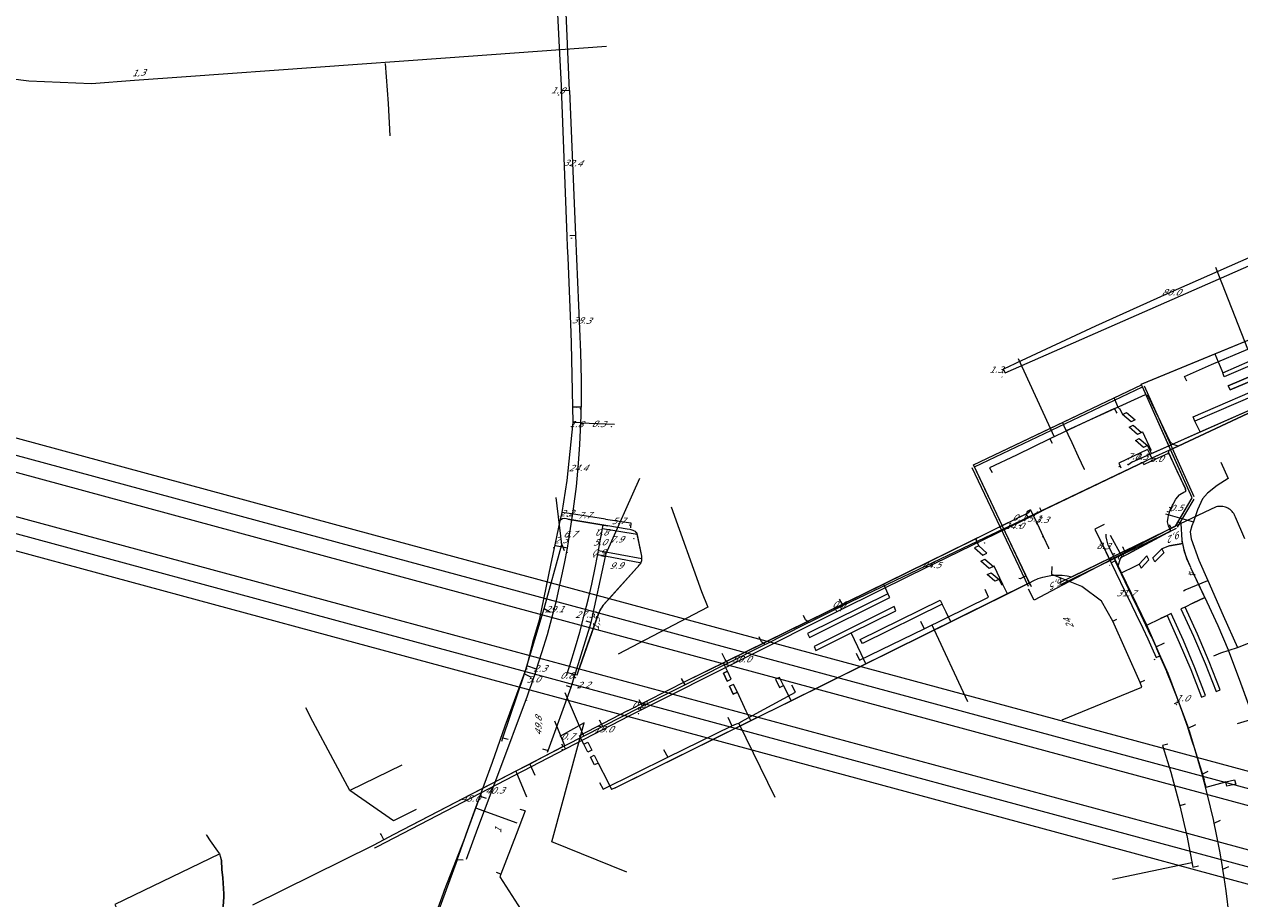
# Model space of a CAD drawing. Header units: metres. Extents: x 124576 to 133557, y 395865 to 402386.
# Tile 391 of 447: x 132499 to 132770, y 400897 to 401092. Entities that reach past the tile are written whole.
import ezdxf
from ezdxf.enums import TextEntityAlignment as Align

# ---------------------------------------------------------------- set-up
doc = ezdxf.new("R2010")
doc.units = ezdxf.units.M
doc.header["$MEASUREMENT"] = 0
for name, color, linetype, lineweight, true_color in [('LG_Datatransport_Gemeente_Tilburg_Ruimtelijke_Uitvoering', 3, 'Continuous', 13, 0x00ff00), ('LG_Datatransport_KPN_BV', 3, 'Continuous', 13, 0x00ff00), ('LG_Hoog_Spanning_Tennet_Tso', 1, 'Continuous', 13, 0xff0000), ('LG_Laag_Spanning_Enexis_Netbeheer_BV', 7, 'Continuous', 13, 0x960000), ('LG_Laag_Spanning_Gemeente_Tilburg_Ruimtelijke_Uitvoering', 7, 'Continuous', 13, 0x960000), ('LG_Riool_Vrij_Verval_Gemeente_Tilburg_Ruimtelijke_Uitvoering', 7, 'Continuous', 13, 0xca00a0)]:
    doc.layers.add(name, color=color, linetype=linetype, lineweight=lineweight, true_color=true_color)
for name, color, linetype, lineweight in [('MV_Datatransport', 7, 'Continuous', 0), ('MV_Laag_Spanning', 7, 'Continuous', 0), ('MV_Laag_Spanning_lijn', 7, 'Continuous', 0), ('MV_Laag_Spanning_pijl', 7, 'Continuous', 0), ('MV_unet-4', 7, 'Continuous', 0)]:
    doc.layers.add(name, color=color, linetype=linetype, lineweight=lineweight)
doc.styles.add('Klic_Annotatie', font='verdanai.ttf', dxfattribs={"oblique": 20, "height": 1.4})

# ---------------------------------------------------------------- blocks, each defined once
blk = doc.blocks.new('m_pijl')
at = {"layer": 'MV_Laag_Spanning_pijl'}
blk.add_hatch(color=7, dxfattribs=at).paths.add_polyline_path([(-1, -0.3), (-1, 0), (-1, 0.3), (0, 0)])
at = {"layer": 'MV_Laag_Spanning_pijl', "flags": 128}
blk.add_lwpolyline([(-1, 0), (-1, 0.3), (0, 0), (-1, -0.3), (-1, 0)], close=True, dxfattribs=at)

msp = doc.modelspace()

# ---------------------------------------------------------------- linework, layer by layer
at = {"layer": 'LG_Datatransport_Gemeente_Tilburg_Ruimtelijke_Uitvoering'}
for p, q in [((132764.44, 401018.25), (132797.98, 401032.05)), ((132748.01, 401011.49), (132764.44, 401018.25)), ((132742, 401008.39), (132748.1, 401011.3)), ((132748.1, 401011.3), (132748.01, 401011.49)), ((132730.47, 401002.91), (132742, 401008.39)), ((132710.6, 400993.46), (132730.47, 401002.91)), ((132717.03, 400979.93), (132710.6, 400993.46)), ((132722.28, 400968.86), (132717.03, 400979.93)), ((132723.09, 400967.15), (132722.36, 400968.69)), ((132723.09, 400967.15), (132722.43, 400968.54)), ((132723.09, 400967.15), (132723.47, 400966.34))]:
    msp.add_line(p, q, dxfattribs=at)
at = {"layer": 'LG_Datatransport_KPN_BV'}
msp.add_line((132755.26, 400979.62), (132730.45, 400966.6), dxfattribs=at)
at = {"layer": 'LG_Datatransport_KPN_BV', "flags": 128}
for points in [[(132447.58, 401092.98), (132460.18, 401087.83), (132473.19, 401083.79), (132486.49, 401080.88), (132500, 401079.13), (132513.95, 401078.55), (132523.6, 401079.3), (132535.08, 401080.13)], [(132535.08, 401080.13), (132592.88, 401084.29), (132628.77, 401086.87)], [(132771.14, 400976.98), (132769.01, 400981.8), (132768.91, 400982.08), (132768.79, 400982.36), (132768.64, 400982.62), (132768.47, 400982.86), (132768.27, 400983.09), (132768.06, 400983.31), (132767.83, 400983.5), (132767.59, 400983.67), (132767.33, 400983.83), (132767.06, 400983.96), (132766.78, 400984.06), (132766.49, 400984.14), (132766.2, 400984.19), (132765.9, 400984.22), (132765.6, 400984.22), (132765.3, 400984.2), (132765, 400984.15), (132764.71, 400984.08), (132755.26, 400979.62), (132730.45, 400966.6), (132724.14, 400963.28), (132722.93, 400965.76)]]:
    msp.add_lwpolyline(points, dxfattribs=at)
at = {"layer": 'LG_Hoog_Spanning_Tennet_Tso'}
for p, q in [((132355.25, 401037.9), (132576.83, 400977.89)), ((132354.28, 401034.33), (132575.87, 400974.32)), ((132353.31, 401030.76), (132574.9, 400970.75)), ((132350.83, 401021.59), (132572.42, 400961.58)), ((132349.86, 401018.02), (132571.45, 400958.01)), ((132348.89, 401014.45), (132570.48, 400954.44)), ((132576.83, 400977.89), (132813.2, 400913.95)), ((132575.87, 400974.32), (132809.92, 400911)), ((132574.9, 400970.75), (132795.75, 400911)), ((132572.42, 400961.58), (132759.37, 400911)), ((132571.45, 400958.01), (132745.2, 400911)), ((132570.48, 400954.44), (132731.04, 400911)), ((132731.04, 400911), (132806.85, 400890.49)), ((132745.2, 400911), (132807.82, 400894.06)), ((132759.37, 400911), (132808.78, 400897.63))]:
    msp.add_line(p, q, dxfattribs=at)
at = {"layer": 'LG_Laag_Spanning_Enexis_Netbeheer_BV'}
for p, q in [((132580.17, 401074.09), (132579.54, 401082.99)), ((132580.17, 401074.09), (132579.54, 401082.99)), ((132580.17, 401074.09), (132579.54, 401082.99)), ((132749.71, 401008.55), (132754.35, 400998.85)), ((132621.22, 401006.38), (132622.03, 401006.35)), ((132750.37, 400994.94), (132749.84, 400995.99)), ((132757.87, 400988.09), (132754.09, 400996.26)), ((132620.21, 400981.36), (132629.09, 400979.88)), ((132620.21, 400981.36), (132629.09, 400979.88)), ((132629.09, 400979.88), (132620.21, 400981.36)), ((132618.41, 400980.96), (132617.37, 400976.03)), ((132618.41, 400980.96), (132617.37, 400976.03)), ((132721.16, 400980.99), (132713.13, 400977.17)), ((132743.74, 400972.94), (132741.2, 400977.74)), ((132745.11, 400973.66), (132753.94, 400978.35)), ((132681.54, 400962.1), (132680.79, 400963.51)), ((132751.34, 400952.86), (132753.24, 400953.79)), ((132622.26, 400946.64), (132622.79, 400948.16)), ((132646.34, 400944.41), (132645.55, 400945.81)), ((132623.74, 400932.96), (132619.61, 400942.59)), ((132636.84, 400939.64), (132636.08, 400941.05)), ((132619.52, 400930.8), (132617.28, 400936.3)), ((132627.96, 400935.11), (132627.23, 400936.53)), ((132758.46, 400934.71), (132760.17, 400935.59)), ((132619.38, 400930.73), (132614.59, 400928.24)), ((132619.15, 400930.61), (132618.85, 400931.18)), ((132608.59, 400925.12), (132610.98, 400919.39)), ((132611.68, 400926.73), (132612.8, 400924.23)), ((132761.59, 400924.47), (132762.97, 400925.16)), ((132599.61, 400916.96), (132608.81, 400913.61)), ((132764.3, 400913.54), (132765.7, 400914.23)), ((132581.42, 400911), (132576.78, 400908.59)), ((132581.42, 400911), (132576.78, 400908.59)), ((132578.56, 400911), (132578.43, 400911.25)), ((132579.17, 400909.83), (132578.56, 400911)), ((132576.78, 400908.59), (132549.9, 400895.25)), ((132766.25, 400903.25), (132767.57, 400903.88))]:
    msp.add_line(p, q, dxfattribs=at)
at = {"layer": 'LG_Laag_Spanning_Enexis_Netbeheer_BV', "flags": 128}
for points in [[(132629.63, 401118.29), (132629.24, 401118.66), (132629.14, 401118.65), (132628.41, 401118.43), (132627.67, 401118.21), (132627.25, 401118.19), (132626.92, 401118.17), (132624.47, 401118.07), (132623.18, 401118.02), (132619.7, 401117.87), (132617.94, 401117.79), (132617.83, 401117.78), (132617.4, 401117.63), (132616.8, 401116.53), (132618.27, 401086.6)], [(132617.83, 401117.78), (132617.4, 401117.63), (132616.8, 401116.53), (132618.27, 401086.6)], [(132618.27, 401086.6), (132618.69, 401078.1), (132618.79, 401075.7), (132619.98, 401044.43)], [(132618.27, 401086.6), (132618.69, 401078.1), (132618.79, 401075.7), (132619.98, 401044.43)], [(132717.68, 401013.98), (132786.06, 401044.06), (132788.83, 401045.22), (132789.46, 401045.47), (132792.26, 401046.55), (132799.29, 401049.12), (132800.35, 401051.09), (132799.73, 401053.75), (132798.58, 401058.64), (132798.33, 401059.71), (132798.52, 401060.04), (132799.02, 401060.19), (132799.07, 401060.21)], [(132619.98, 401044.43), (132620.06, 401042.16), (132620.16, 401039.76), (132620.88, 401022.97), (132620.95, 401020.58), (132621.22, 401006.38), (132621.29, 401002.9), (132619.94, 400990.02), (132618.81, 400982.86), (132618.41, 400980.96)], [(132619.98, 401044.43), (132620.06, 401042.16), (132620.16, 401039.76), (132620.88, 401022.97), (132620.95, 401020.58), (132621.22, 401006.38), (132621.29, 401002.9), (132619.94, 400990.02), (132618.81, 400982.86), (132618.41, 400980.96)], [(132717.68, 401013.98), (132786.06, 401044.06)], [(132823.2, 401025.89), (132806.61, 401019.93), (132787.14, 401011.53), (132771.82, 401004.91), (132756.24, 400997.67), (132754.33, 400996.78), (132750.37, 400994.94), (132749.13, 400994.36), (132723.96, 400982.34), (132722.79, 400981.78), (132721.16, 400980.99), (132713.13, 400977.17)], [(132754.33, 400996.78), (132756.24, 400997.67), (132771.82, 401004.91), (132787.14, 401011.53), (132806.61, 401019.93), (132823.2, 401025.89)], [(132756.24, 400997.67), (132755.14, 400998.03), (132754.45, 400998.63), (132749.57, 401008.84), (132748.9, 401009.09), (132731.42, 401001.14)], [(132752.19, 400950.88), (132751.52, 400952.42), (132751.52, 400952.44), (132751.34, 400952.86), (132750.28, 400955.17), (132750.27, 400955.19), (132747.32, 400961.39), (132746.02, 400964.1), (132743.64, 400969.06), (132742.82, 400970.75), (132743.49, 400972.81), (132743.74, 400972.94), (132745.11, 400973.66), (132753.94, 400978.35), (132754.04, 400978.4), (132754.48, 400978.64), (132754.55, 400978.98), (132754.14, 400979.78), (132754.1, 400979.86), (132753.92, 400980.78), (132754.03, 400981.73), (132754.13, 400982.16), (132754.51, 400983.36), (132755.02, 400984.51), (132755.12, 400984.7), (132755.73, 400985.82), (132756.55, 400986.77), (132756.64, 400986.84), (132757.55, 400987.39), (132757.93, 400987.56), (132758.01, 400987.72), (132757.93, 400987.94), (132757.87, 400988.09), (132754.09, 400996.26), (132754.27, 400996.75), (132754.33, 400996.78), (132756.24, 400997.67), (132771.82, 401004.91)], [(132754.33, 400996.78), (132750.37, 400994.94), (132749.13, 400994.36)], [(132754.09, 400996.26), (132754.27, 400996.75), (132754.33, 400996.78)], [(132754.09, 400996.26), (132755.98, 400992.17), (132757.87, 400988.09)], [(132754.09, 400996.26), (132755.98, 400992.17), (132757.87, 400988.09)], [(132721.16, 400980.99), (132735.14, 400987.68), (132749.13, 400994.36)], [(132721.16, 400980.99), (132735.14, 400987.68), (132749.13, 400994.36)], [(132749.13, 400994.36), (132723.96, 400982.34), (132722.79, 400981.78), (132721.16, 400980.99)], [(132753.94, 400978.35), (132754.04, 400978.4), (132754.48, 400978.64), (132754.55, 400978.98), (132754.14, 400979.78), (132754.1, 400979.86), (132753.92, 400980.78), (132754.03, 400981.73), (132754.13, 400982.16), (132754.51, 400983.36), (132755.02, 400984.51), (132755.12, 400984.7), (132755.73, 400985.82), (132756.55, 400986.77), (132756.64, 400986.84), (132757.55, 400987.39), (132757.93, 400987.56), (132758.01, 400987.72), (132757.93, 400987.94), (132757.87, 400988.09)], [(132622.26, 400946.64), (132622.79, 400948.16), (132624.67, 400953.54), (132627.09, 400960.46), (132628.09, 400962.15), (132636.26, 400971.23), (132636.68, 400972.1), (132636.71, 400972.77), (132636.67, 400973.09), (132635.69, 400977.86), (132635.67, 400977.98), (132635.64, 400978.09), (132635.53, 400978.31), (132635.52, 400978.32), (132635.24, 400978.59), (132634.88, 400978.77), (132634.77, 400978.82), (132634.11, 400979.03), (132633.42, 400979.16), (132629.09, 400979.88), (132620.21, 400981.36), (132619.85, 400981.42), (132619.4, 400981.49), (132618.99, 400981.44), (132618.64, 400981.2), (132618.41, 400980.96)], [(132620.21, 400981.36), (132619.85, 400981.42), (132619.4, 400981.49), (132618.99, 400981.44), (132618.64, 400981.2), (132618.41, 400980.96)], [(132722.79, 400981.78), (132722.48, 400982.41), (132722.69, 400983.12), (132723.38, 400983.53)], [(132636.71, 400972.77), (132636.67, 400973.09), (132635.69, 400977.86), (132635.67, 400977.98), (132635.64, 400978.09), (132635.53, 400978.31), (132635.52, 400978.32), (132635.24, 400978.59), (132634.88, 400978.77), (132634.77, 400978.82), (132634.11, 400979.03), (132633.42, 400979.16), (132629.09, 400979.88)], [(132617.37, 400976.03), (132616.33, 400971.11), (132613.8, 400958.84), (132612.27, 400953.83), (132611.06, 400948.65), (132610.79, 400947.9)], [(132617.37, 400976.03), (132616.33, 400971.11), (132613.8, 400958.84), (132612.27, 400953.83), (132611.06, 400948.65), (132610.79, 400947.9)], [(132713.13, 400977.17), (132681.54, 400962.1), (132680.99, 400961.83), (132673.97, 400958.3), (132673.78, 400958.21), (132672.86, 400957.75), (132664.39, 400953.49), (132664.15, 400953.37), (132663.73, 400953.16), (132655.91, 400949.23), (132654.83, 400948.68), (132646.34, 400944.41), (132636.84, 400939.64), (132636.3, 400939.37), (132627.96, 400935.11), (132623.74, 400932.96), (132619.52, 400930.8), (132619.38, 400930.73), (132619.15, 400930.61), (132614.59, 400928.24)], [(132713.13, 400977.17), (132681.54, 400962.1), (132680.99, 400961.83), (132673.97, 400958.3), (132673.78, 400958.21), (132672.86, 400957.75), (132664.39, 400953.49), (132664.15, 400953.37), (132663.73, 400953.16), (132655.91, 400949.23), (132654.83, 400948.68), (132646.34, 400944.41), (132636.84, 400939.64), (132636.3, 400939.37), (132627.96, 400935.11), (132623.74, 400932.96), (132619.52, 400930.8), (132619.38, 400930.73)], [(132636.71, 400972.77), (132636.67, 400973.09), (132635.67, 400977.98)], [(132636.71, 400972.77), (132636.67, 400973.09), (132635.67, 400977.98)], [(132753.94, 400978.35), (132749.52, 400976), (132745.11, 400973.66)], [(132753.94, 400978.35), (132749.52, 400976), (132745.11, 400973.66)], [(132752.19, 400950.88), (132751.52, 400952.42), (132751.52, 400952.44), (132751.34, 400952.86), (132750.28, 400955.17), (132750.27, 400955.19), (132747.32, 400961.39), (132746.02, 400964.1), (132743.64, 400969.06), (132742.82, 400970.75), (132743.49, 400972.81), (132743.74, 400972.94), (132745.11, 400973.66)], [(132636.26, 400971.23), (132630.5, 400964.83), (132629.22, 400963.41), (132628.09, 400962.15), (132627.66, 400961.6), (132627.4, 400961.18), (132627.14, 400960.61), (132626.82, 400959.68), (132626.07, 400957.56), (132622.79, 400948.16)], [(132636.26, 400971.23), (132630.5, 400964.83), (132629.22, 400963.41), (132628.09, 400962.15), (132627.66, 400961.6), (132627.4, 400961.18), (132627.14, 400960.61), (132626.82, 400959.68), (132626.07, 400957.56), (132622.79, 400948.16)], [(132622.79, 400948.16), (132624.67, 400953.54), (132627.09, 400960.46), (132628.09, 400962.15), (132636.26, 400971.23)], [(132636.26, 400971.23), (132636.68, 400972.1), (132636.71, 400972.77)], [(132673.97, 400958.3), (132673.91, 400958.33), (132673.2, 400958.91), (132672.72, 400959.88)], [(132664.15, 400953.37), (132664.09, 400953.38), (132663.39, 400953.98), (132662.84, 400955.08)], [(132655.91, 400949.23), (132655.89, 400949.24), (132655.29, 400950.02), (132654.61, 400951.36)], [(132764.83, 400911), (132764.75, 400911.4), (132764.75, 400911.42), (132764.3, 400913.54), (132764.12, 400914.35), (132764.11, 400914.37), (132762.81, 400919.86), (132762.81, 400919.87), (132762.06, 400922.78), (132762.06, 400922.8), (132761.59, 400924.47), (132761.1, 400926.25), (132760.89, 400926.98), (132760.47, 400928.43), (132760.02, 400929.88), (132759.4, 400931.83), (132759.4, 400931.85), (132758.46, 400934.69), (132758.46, 400934.71), (132757.36, 400937.88), (132757.36, 400937.9), (132756.32, 400940.72), (132756.32, 400940.73), (132754.86, 400944.53), (132754.85, 400944.55), (132753.72, 400947.33), (132753.71, 400947.35), (132752.19, 400950.88)], [(132764.83, 400911), (132764.75, 400911.4), (132764.75, 400911.42), (132764.3, 400913.54), (132764.12, 400914.35), (132764.11, 400914.37), (132762.81, 400919.86), (132762.81, 400919.87), (132762.06, 400922.78), (132762.06, 400922.8), (132761.59, 400924.47), (132761.1, 400926.25), (132760.89, 400926.98), (132760.47, 400928.43), (132760.02, 400929.88), (132759.4, 400931.83), (132759.4, 400931.85), (132758.46, 400934.69), (132758.46, 400934.71), (132757.36, 400937.88), (132757.36, 400937.9), (132756.32, 400940.72), (132756.32, 400940.73), (132754.86, 400944.53), (132754.85, 400944.55), (132753.72, 400947.33), (132753.71, 400947.35), (132752.19, 400950.88)], [(132610.79, 400947.9), (132606.15, 400935.17), (132603.31, 400927.1), (132599.61, 400916.96), (132597.44, 400911)], [(132610.79, 400947.9), (132606.15, 400935.17), (132603.31, 400927.1), (132599.61, 400916.96), (132597.44, 400911)], [(132619.38, 400930.73), (132614.59, 400928.24), (132601.28, 400921.32), (132581.42, 400911)], [(132619.38, 400930.73), (132619.15, 400930.61), (132614.59, 400928.24)], [(132614.59, 400928.24), (132611.68, 400926.73), (132608.59, 400925.12), (132581.42, 400911)], [(132614.59, 400928.24), (132601.28, 400921.32), (132581.42, 400911)], [(132614.59, 400928.24), (132611.68, 400926.73), (132608.59, 400925.12), (132581.42, 400911)], [(132539.52, 400911), (132539.6, 400910.87), (132540.46, 400909.6), (132542.06, 400907.32), (132542.3, 400906.99), (132542.51, 400906.67), (132542.93, 400905.2), (132543.07, 400903.22), (132543.28, 400901.35), (132543.49, 400897.8), (132543.49, 400897.09), (132543.37, 400894.94)], [(132539.52, 400911), (132539.6, 400910.87), (132540.46, 400909.6), (132542.06, 400907.32), (132542.3, 400906.99), (132542.51, 400906.67), (132542.93, 400905.2), (132543.07, 400903.22), (132543.28, 400901.35), (132543.49, 400897.8), (132543.49, 400897.09), (132543.37, 400894.94)], [(132581.42, 400911), (132579.17, 400909.83), (132576.78, 400908.59), (132549.9, 400895.25)], [(132581.42, 400911), (132579.17, 400909.83), (132576.78, 400908.59)], [(132597.44, 400911), (132597.12, 400910.1), (132592.64, 400898.54), (132592.39, 400897.83)], [(132597.44, 400911), (132597.12, 400910.1), (132592.64, 400898.54), (132592.39, 400897.83)], [(132767.65, 400892.97), (132766.97, 400898.46), (132766.97, 400898.48), (132766.54, 400901.45), (132766.54, 400901.46), (132766.25, 400903.25), (132766.08, 400904.35), (132766.07, 400904.36), (132765.55, 400907.32), (132765.55, 400907.33), (132764.83, 400911)], [(132767.65, 400892.97), (132766.97, 400898.46), (132766.97, 400898.48), (132766.54, 400901.45), (132766.54, 400901.46), (132766.25, 400903.25), (132766.08, 400904.35), (132766.07, 400904.36), (132765.55, 400907.32), (132765.55, 400907.33), (132764.83, 400911)], [(132542.51, 400906.67), (132542.46, 400906.64), (132519.18, 400895.38), (132519.49, 400894.82)], [(132528.35, 400872), (132530.69, 400873.65), (132532.22, 400874.82), (132533.79, 400876.14), (132535.2, 400877.61), (132535.24, 400877.65), (132536.58, 400879.32), (132536.87, 400879.7), (132538.61, 400882.24), (132538.85, 400882.61), (132540.13, 400884.83), (132541.23, 400887.14), (132541.85, 400888.59), (132542.41, 400890.28), (132542.81, 400892.01), (132542.99, 400892.81), (132543.37, 400894.94), (132543.49, 400897.09), (132543.49, 400897.8), (132543.28, 400901.35), (132543.07, 400903.22), (132542.93, 400905.2), (132542.73, 400906.19)], [(132592.39, 400897.83), (132579.08, 400861.28), (132578.61, 400860), (132571.71, 400841.2), (132570.5, 400837.95), (132565.68, 400824.98), (132565.59, 400824.74), (132553.14, 400791.27), (132552.27, 400788.94), (132551.24, 400786.17), (132546.98, 400774.74), (132545.96, 400772), (132545.96, 400771.99), (132544.89, 400766.01), (132546.06, 400760.04), (132546.17, 400759.79), (132546.27, 400759.54)], [(132592.39, 400897.83), (132579.08, 400861.28), (132578.61, 400860), (132571.71, 400841.2), (132570.5, 400837.95), (132565.68, 400824.98), (132565.59, 400824.74), (132553.14, 400791.27), (132552.27, 400788.94), (132551.24, 400786.17), (132546.98, 400774.74), (132545.96, 400772), (132545.96, 400771.99), (132544.89, 400766.01), (132546.06, 400760.04), (132546.17, 400759.79), (132546.27, 400759.54)]]:
    msp.add_lwpolyline(points, dxfattribs=at)
at = {"layer": 'LG_Laag_Spanning_Gemeente_Tilburg_Ruimtelijke_Uitvoering'}
for p, q in [((132748.2, 401011.57), (132797.98, 401032.05)), ((132764.44, 401018.25), (132797.98, 401032.05)), ((132746.09, 400994.17), (132805.45, 401020.37)), ((132748.01, 401011.49), (132764.44, 401018.25)), ((132764.44, 401018.25), (132765.19, 401016.43)), ((132764.44, 401018.25), (132765.19, 401016.43)), ((132710.6, 400993.46), (132748.1, 401011.3)), ((132742, 401008.39), (132748.1, 401011.3)), ((132748.1, 401011.3), (132748.01, 401011.49)), ((132748.32, 401010.85), (132748.1, 401011.3)), ((132710.82, 400993.01), (132748.32, 401010.85)), ((132730.47, 401002.91), (132742, 401008.39)), ((132742.96, 401006.12), (132742, 401008.39)), ((132754.19, 400997.74), (132748.32, 401010.85)), ((132759.4, 400986.11), (132748.32, 401010.85)), ((132759.86, 400986.31), (132748.77, 401011.05)), ((132761.14, 401000.81), (132780.17, 401009.21)), ((132742.96, 401006.12), (132742.2, 401007.91)), ((132742.96, 401006.12), (132743.27, 401005.98)), ((132710.6, 400993.46), (132730.47, 401002.91)), ((132730.47, 401002.91), (132730.8, 401002.21)), ((132730.8, 401002.21), (132732.55, 400998.45)), ((132754.19, 400997.74), (132761.14, 401000.81)), ((132732.55, 400998.45), (132732.68, 400998.51)), ((132732.55, 400998.45), (132734, 400995.33)), ((132750.3, 400996.02), (132754.19, 400997.74)), ((132759.4, 400986.11), (132754.19, 400997.74)), ((132734, 400995.33), (132734.13, 400995.39)), ((132734, 400995.33), (132735.3, 400992.52)), ((132746.09, 400994.17), (132750.3, 400996.02)), ((132750.03, 400996.63), (132750.26, 400996.74)), ((132750.3, 400996.02), (132750.03, 400996.63)), ((132750.3, 400996.02), (132750.03, 400996.63)), ((132722.92, 400966.35), (132710.37, 400992.79)), ((132717.03, 400979.93), (132710.6, 400993.46)), ((132723.37, 400966.56), (132710.82, 400993.01)), ((132735.3, 400992.52), (132735.44, 400992.58)), ((132746.09, 400994.17), (132745.03, 400993.42)), ((132745.03, 400993.42), (132745.22, 400993.65)), ((132755.68, 400979.8), (132759.4, 400986.11)), ((132756.11, 400979.55), (132759.83, 400985.85)), ((132756.25, 400980.77), (132759.4, 400986.11)), ((132646.64, 400945.27), (132723, 400982.87)), ((132717.03, 400979.93), (132723, 400982.87)), ((132723, 400982.87), (132723.35, 400983.44)), ((132723.35, 400983.44), (132724.79, 400980.4)), ((132711.07, 400976.99), (132717.03, 400979.93)), ((132722.28, 400968.86), (132717.03, 400979.93)), ((132724.65, 400980.34), (132724.79, 400980.4)), ((132724.79, 400980.4), (132726.19, 400977.46)), ((132729.91, 400967.22), (132755.68, 400979.8)), ((132730.13, 400966.77), (132755.9, 400979.35)), ((132744.32, 400974.25), (132754.73, 400979.34)), ((132754.36, 400980.1), (132754.31, 400979.81)), ((132754.36, 400980.1), (132754.73, 400979.34)), ((132754.73, 400979.34), (132755.68, 400979.8)), ((132755.68, 400979.8), (132756.25, 400980.77)), ((132756.25, 400980.77), (132756.93, 400980.36)), ((132757.15, 400976.65), (132756.93, 400980.36)), ((132757.15, 400976.65), (132756.93, 400980.36)), ((132690.53, 400966.88), (132711.07, 400976.99)), ((132711.07, 400976.99), (132711.27, 400976.57)), ((132711.07, 400976.99), (132711.27, 400976.57)), ((132726.05, 400977.39), (132726.19, 400977.46)), ((132726.17, 400977.49), (132726.17, 400977.48)), ((132726.17, 400977.48), (132726.17, 400977.48)), ((132726.19, 400977.46), (132727.42, 400974.85)), ((132726.2, 400977.42), (132726.21, 400977.41)), ((132757.27, 400975.95), (132754.34, 400975.39)), ((132754.34, 400975.39), (132757.27, 400975.95)), ((132727.42, 400974.85), (132727.28, 400974.79)), ((132741.75, 400973.29), (132740.96, 400974.93)), ((132741.86, 400973.05), (132744.33, 400974.26)), ((132743.88, 400975.17), (132744.33, 400974.26)), ((132743.88, 400975.17), (132744.1, 400974.97)), ((132732.57, 400968.52), (132741.86, 400973.05)), ((132748.93, 400958.39), (132741.82, 400973.13)), ((132743.61, 400969.42), (132741.86, 400973.05)), ((132743.61, 400969.42), (132746.69, 400970.9)), ((132743.61, 400969.42), (132746.69, 400970.9)), ((132762.24, 400963.89), (132759.07, 400970.53)), ((132721.06, 400968.07), (132720.76, 400968.09)), ((132722.36, 400968.69), (132721.06, 400968.07)), ((132723.09, 400967.15), (132722.36, 400968.69)), ((132723.09, 400967.15), (132722.43, 400968.54)), ((132749.26, 400957.72), (132743.61, 400969.42)), ((132630.71, 400921.45), (132723.04, 400967.12)), ((132654.87, 400949.33), (132690.53, 400966.88)), ((132690.53, 400966.88), (132690.7, 400966.54)), ((132690.53, 400966.88), (132690.7, 400966.54)), ((132716.94, 400966.7), (132717.17, 400966.81)), ((132718.2, 400964.73), (132717.17, 400966.81)), ((132718.2, 400964.73), (132717.17, 400966.81)), ((132718.2, 400964.73), (132723.09, 400967.15)), ((132723.09, 400967.15), (132723.47, 400966.34)), ((132705.57, 400958.48), (132718.2, 400964.73)), ((132762.24, 400963.89), (132759.53, 400962.59)), ((132759.53, 400962.59), (132762.24, 400963.89)), ((132705.57, 400958.48), (132704.51, 400960.62)), ((132705.57, 400958.48), (132704.51, 400960.62)), ((132686.65, 400949.12), (132705.57, 400958.48)), ((132749.26, 400957.72), (132752.32, 400959.19)), ((132749.26, 400957.72), (132752.32, 400959.19)), ((132646.64, 400945.27), (132654.87, 400949.33)), ((132654.87, 400949.33), (132655.13, 400948.81)), ((132654.87, 400949.33), (132655.13, 400948.81)), ((132669.94, 400940.86), (132686.65, 400949.12)), ((132686.65, 400949.12), (132685.57, 400951.3)), ((132686.65, 400949.12), (132685.57, 400951.3)), ((132660.99, 400936.43), (132669.94, 400940.86)), ((132669.94, 400940.86), (132668.83, 400943.11)), ((132669.94, 400940.86), (132668.83, 400943.11)), ((132633.47, 400938.6), (132622.78, 400933.04)), ((132660.99, 400936.43), (132659.97, 400938.51)), ((132660.99, 400936.43), (132659.97, 400938.51)), ((132630.71, 400921.45), (132660.99, 400936.43)), ((132623.08, 400932.45), (132622.78, 400933.04)), ((132629.07, 400922.77), (132629.9, 400921.06)), ((132762.52, 400921.56), (132765.79, 400922.43)), ((132630.71, 400921.45), (132629.9, 400921.06))]:
    msp.add_line(p, q, dxfattribs=at)
at = {"layer": 'LG_Laag_Spanning_Gemeente_Tilburg_Ruimtelijke_Uitvoering', "flags": 128}
for points in [[(132765.19, 401016.43), (132766.19, 401014), (132772.33, 401016.65), (132778.48, 401019.25), (132784.66, 401021.8), (132785.04, 401020.87), (132775.91, 401017.09), (132766.55, 401013.1), (132766.19, 401014)], [(132780.17, 401009.21), (132779.71, 401010.25), (132777.88, 401014.47), (132767.82, 401010.18), (132767.43, 401011.1), (132785.8, 401018.88), (132767.43, 401011.1), (132767.82, 401010.18), (132777.88, 401014.47), (132786.15, 401017.95), (132785.8, 401018.88)], [(132761.14, 401000.81), (132760, 401003.24), (132759.6, 401004.15), (132777.84, 401012.05), (132778.23, 401011.13), (132760, 401003.24)], [(132743.27, 401005.98), (132743.86, 401004.72), (132744.75, 401005.13), (132746.66, 401003.51), (132745.76, 401003.08), (132743.86, 401004.72)], [(132750.26, 400996.74), (132748.35, 401000.78), (132748.12, 401000.69), (132747.21, 401000.25), (132745.36, 401001.9), (132746.2, 401002.3), (132748.12, 401000.69)], [(132750.03, 400996.63), (132749.46, 400997.81), (132748.55, 400997.38), (132746.72, 400998.94), (132747.57, 400999.32), (132749.46, 400997.81)], [(132711.79, 400975.41), (132710.89, 400974.99), (132712.74, 400973.34), (132713.62, 400973.77), (132711.79, 400975.41), (132711.27, 400976.57)], [(132740.95, 400974.94), (132740.69, 400975.53), (132740.48, 400976.14), (132740.33, 400976.76), (132740.23, 400977.4), (132740.19, 400978.04)], [(132757.27, 400975.95), (132757.23, 400976.18), (132757.19, 400976.41), (132757.15, 400976.65)], [(132759.07, 400970.55), (132758.23, 400972.51), (132757.59, 400974.55), (132757.15, 400976.65)], [(132759.07, 400970.55), (132758.31, 400972.29), (132757.71, 400974.1), (132757.27, 400975.95)], [(132746.69, 400970.9), (132747.55, 400971.29), (132747.98, 400970.4), (132749.73, 400972.31), (132749.28, 400973.2), (132747.55, 400971.29)], [(132754.34, 400975.39), (132752.61, 400974.74), (132753.04, 400973.83), (132751.07, 400971.81), (132750.64, 400972.71), (132752.61, 400974.74)], [(132717.17, 400966.81), (132715.27, 400970.87), (132714.15, 400970.32), (132712.28, 400971.99), (132713.18, 400972.42), (132715.07, 400970.78)], [(132776.73, 400926.99), (132770.2, 400944.78), (132767.46, 400952.12), (132765.17, 400957.55), (132762.74, 400962.86), (132759.07, 400970.53)], [(132716.94, 400966.7), (132716.32, 400967.93), (132715.4, 400967.56), (132713.71, 400968.99), (132714.6, 400969.42), (132716.32, 400967.93)], [(132723.09, 400967.15), (132724.06, 400967.66), (132725.06, 400968.09), (132726.1, 400968.42), (132727.16, 400968.67), (132728.24, 400968.83), (132729.33, 400968.89), (132730.42, 400968.86), (132731.5, 400968.73), (132732.57, 400968.52)], [(132690.7, 400966.54), (132691.54, 400964.72), (132673.64, 400955.85), (132674.07, 400954.95), (132691.96, 400963.85), (132691.54, 400964.72)], [(132704.51, 400960.62), (132703.66, 400962.38), (132685.85, 400953.62), (132685.39, 400954.5), (132703.22, 400963.28), (132703.66, 400962.38)], [(132759.52, 400962.59), (132757.79, 400961.76), (132756.89, 400961.34), (132759.68, 400955.27), (132762.29, 400949.13), (132764.71, 400942.9), (132765.63, 400943.25), (132763.19, 400949.5), (132760.57, 400955.67), (132757.79, 400961.76)], [(132777.28, 400925.49), (132770.2, 400944.78), (132767.46, 400952.12), (132765.17, 400957.55), (132762.74, 400962.86), (132762.24, 400963.89)], [(132685.57, 400951.3), (132683.32, 400955.97), (132693.34, 400960.93), (132692.91, 400961.84), (132675.07, 400952.97), (132675.49, 400952.08), (132683.32, 400955.97)], [(132752.32, 400959.19), (132753.78, 400959.86), (132756.52, 400953.87), (132759.08, 400947.8), (132761.45, 400941.65), (132762.39, 400942.02), (132760.01, 400948.19), (132757.44, 400954.28), (132754.69, 400960.29), (132753.78, 400959.86), (132752.32, 400959.19)], [(132762.11, 400923.12), (132758.45, 400935.15), (132754.05, 400946.92), (132748.93, 400958.39)], [(132762.52, 400921.56), (132758.83, 400933.87), (132754.4, 400945.94), (132749.26, 400957.72)], [(132655.69, 400945.21), (132654.87, 400947.01), (132655.69, 400945.21), (132656.6, 400945.64), (132655.76, 400947.46), (132654.87, 400947.01), (132655.76, 400947.46), (132655.13, 400948.81)], [(132668.83, 400943.11), (132668.28, 400944.26), (132667.38, 400946.06), (132666.51, 400945.64), (132667.37, 400943.81), (132668.28, 400944.26)], [(132633.47, 400938.6), (132637.86, 400940.83), (132642.25, 400943.05), (132646.64, 400945.27)], [(132659.97, 400938.51), (132657.98, 400942.76), (132657.07, 400942.3), (132656.23, 400944.07), (132657.07, 400942.3), (132657.98, 400942.76), (132657.11, 400944.48), (132656.23, 400944.07)], [(132623.72, 400931.18), (132624.63, 400931.59), (132625.53, 400929.83), (132624.64, 400929.36), (132623.72, 400931.18), (132623.08, 400932.45)], [(132626.11, 400926.53), (132625.2, 400928.3), (132626.09, 400928.73), (132626.98, 400926.95), (132626.11, 400926.53), (132625.2, 400928.3), (132626.09, 400928.73), (132626.98, 400926.95), (132629.07, 400922.77)], [(132765.79, 400922.43), (132766.92, 400922.73), (132768.84, 400923.24), (132769.09, 400922.27), (132767.15, 400921.77), (132766.92, 400922.73), (132766.28, 400922.56)]]:
    msp.add_lwpolyline(points, dxfattribs=at)
at = {"layer": 'LG_Riool_Vrij_Verval_Gemeente_Tilburg_Ruimtelijke_Uitvoering'}
for p, q in [((132771.81, 401019.26), (132764.67, 401037.48)), ((132720.62, 401017.21), (132728.64, 400999.75)), ((132727.63, 400999.27), (132728.16, 400998.32)), ((132753.46, 400982.57), (132759.66, 400980.79)), ((132618.81, 400975.74), (132619.36, 400974.34)), ((132627.53, 400973.28), (132628.57, 400973.05)), ((132614.88, 400961.4), (132616.32, 400960.63)), ((132624.21, 400958.71), (132625.38, 400958.29)), ((132698.82, 400958.59), (132699.65, 400956.93)), ((132701.31, 400957.75), (132709.32, 400940.68)), ((132741.68, 400958.64), (132742.56, 400959.03)), ((132610.52, 400946.88), (132611.98, 400946.12)), ((132619.79, 400944.28), (132620.92, 400943.91)), ((132748.76, 400945.36), (132747.81, 400944.95)), ((132655.82, 400937.21), (132656.78, 400935.25)), ((132666.43, 400919.29), (132658.32, 400935.87)), ((132769.5, 400935.76), (132774.49, 400937.24)), ((132605.7, 400932.56), (132606.91, 400932.28)), ((132614.57, 400930.13), (132615.8, 400929.72)), ((132641.54, 400929.96), (132642.45, 400928.28)), ((132753.99, 400931.2), (132752.8, 400930.85)), ((132597.54, 400911), (132600.64, 400919.59)), ((132610.69, 400916.3), (132608.66, 400911)), ((132610.69, 400916.3), (132609.53, 400916.61)), ((132757.85, 400917.77), (132756.6, 400917.44)), ((132759.34, 400904.7), (132741.59, 400900.97)), ((132759.51, 400903.75), (132760.77, 400904.03)), ((132605.27, 400902.13), (132604.28, 400902.51)), ((132605.02, 400901.54), (132611.72, 400891.13))]:
    msp.add_line(p, q, dxfattribs=at)
at = {"layer": 'LG_Riool_Vrij_Verval_Gemeente_Tilburg_Ruimtelijke_Uitvoering', "flags": 128}
for points in [[(132758.19, 401012.11), (132757.66, 401013.18), (132763.73, 401015.83), (132771.81, 401019.26), (132772.37, 401019.49), (132779.05, 401022.34), (132787.19, 401025.61), (132787.64, 401024.59)], [(132742.66, 401005.04), (132742.47, 401005.38), (132742.06, 401006.05), (132734.72, 401002.62), (132727.63, 400999.27), (132720.25, 400995.64), (132714.2, 400992.81), (132714.78, 400991.74)], [(132765.81, 400994.05), (132767.4, 400990.43), (132764.96, 400988.87), (132762.77, 400987.16), (132761.7, 400985.87), (132760.6, 400983.46), (132759.66, 400980.79), (132759.31, 400979.84), (132758.97, 400978.51), (132759.18, 400976.94), (132760.88, 400972.24), (132762.85, 400967.67), (132766.27, 400959.85), (132769.52, 400952.71)], [(132615.65, 400929.37), (132615.8, 400929.72), (132620.92, 400943.91), (132625.38, 400958.29), (132628.57, 400973.05), (132628.7, 400973.67), (132636.2, 400990.52)], [(132605.45, 400931.82), (132605.7, 400932.56), (132610.52, 400946.88), (132614.88, 400961.4), (132618.81, 400975.74), (132617.6, 400986.16)], [(132643.25, 400984.11), (132649.98, 400965.24), (132651.42, 400961.7), (132631.38, 400951.24)], [(132730.43, 400936.63), (132748.16, 400943.86), (132747.81, 400944.95), (132741.68, 400958.64), (132739.18, 400963.03), (132734.81, 400966.34), (132728.1, 400969.05), (132728.2, 400970.78)], [(132684.45, 400951.49), (132685.24, 400949.9), (132699.65, 400956.93), (132713.98, 400963.97), (132713.2, 400965.66)], [(132757.43, 400965.35), (132757.81, 400965.56), (132762.85, 400967.67)], [(132764.19, 400950.86), (132765.74, 400951.52), (132769.52, 400952.71), (132786.08, 400959.37)], [(132627.28, 400922.59), (132628.05, 400921.1), (132642.45, 400928.28), (132656.78, 400935.25), (132657.8, 400935.7), (132658.32, 400935.87), (132658.79, 400936.17), (132670.96, 400942.78), (132670.13, 400944.36)], [(132583.15, 400926.5), (132571.59, 400920.86), (132567.88, 400927.77), (132563.35, 400936.22), (132561.76, 400939.3)], [(132617.06, 400911), (132623.79, 400935.89), (132618.39, 400932.87)], [(132752.8, 400930.85), (132754.61, 400924.94), (132756.6, 400917.44), (132758.14, 400911)], [(132586.36, 400916.56), (132581.35, 400914.03), (132571.59, 400920.86)], [(132600.86, 400920.27), (132600.64, 400919.59), (132602, 400919.13)], [(132596.86, 400905.26), (132595.51, 400905.36), (132597.54, 400911)], [(132608.66, 400911), (132605.27, 400902.13), (132605.02, 400901.54)], [(132633.32, 400902.62), (132616.63, 400909.38), (132617.06, 400911)], [(132758.14, 400911), (132758.19, 400910.8), (132759.51, 400903.75)], [(132595.51, 400905.36), (132590.3, 400891.14), (132585.07, 400877.32), (132578.47, 400863.56)]]:
    msp.add_lwpolyline(points, dxfattribs=at)
at = {"layer": 'MV_Laag_Spanning_lijn'}
for p, q in [((132580.6, 401066.88), (132580.17, 401074.09)), ((132621.91, 401044.61), (132620.61, 401044.55)), ((132623.18, 401006.33), (132621.3, 401006.37)), ((132749.41, 400996.89), (132750.37, 400994.94)), ((132743.01, 400993.83), (132743.51, 400992.8)), ((132722.85, 400981.66), (132722.79, 400981.78)), ((132724.01, 400982.23), (132723.96, 400982.34)), ((132725.81, 400983.11), (132725.42, 400983.91)), ((132725.81, 400983.11), (132725.42, 400983.91)), ((132634.24, 400980.54), (132634.17, 400979.44)), ((132739.73, 400980.2), (132737.69, 400979.12)), ((132713.23, 400976.97), (132713.13, 400977.17)), ((132627.04, 400974.37), (132636.68, 400972.58)), ((132742.17, 400972.1), (132742.82, 400970.75)), ((132751.33, 400950.5), (132752.19, 400950.88))]:
    msp.add_line(p, q, dxfattribs=at)
at = {"layer": 'MV_Laag_Spanning_pijl'}
for p, q in [((132620.55, 401076.97), (132618.82, 401117.84)), ((132620.54, 401076.98), (132618.75, 401076.9)), ((132620.54, 401076.98), (132621.91, 401044.61)), ((132717.27, 401014.81), (132717.68, 401013.98)), ((132623.08, 401002.83), (132621.29, 401002.9)), ((132623.08, 401002.83), (132630.58, 401002.55)), ((132749.41, 400996.89), (132743.01, 400993.83)), ((132748.62, 400993.57), (132748.41, 400994.02)), ((132754.22, 400984.05), (132754.67, 400983.84)), ((132620.99, 400982.54), (132618.81, 400982.86)), ((132628.6, 400981.39), (132620.99, 400982.54)), ((132628.6, 400981.39), (132634.24, 400980.54)), ((132725.81, 400983.11), (132713.23, 400976.97)), ((132721.22, 400980.87), (132725.81, 400983.11)), ((132725.81, 400983.11), (132722.85, 400981.66)), ((132627.88, 400979.26), (132635.67, 400977.98)), ((132721.22, 400980.87), (132721.16, 400980.99)), ((132737.69, 400979.12), (132741.29, 400971.64)), ((132626.88, 400973.49), (132627.04, 400974.37)), ((132626.88, 400973.49), (132636.6, 400971.6)), ((132741.29, 400971.64), (132742.17, 400972.1)), ((132636.56, 400938.86), (132681.24, 400961.29)), ((132681.25, 400961.29), (132680.99, 400961.83)), ((132613.23, 400947.9), (132611.06, 400948.65)), ((132620.1, 400947.15), (132622.24, 400946.65)), ((132636.56, 400938.86), (132636.3, 400939.37)), ((132755.45, 400940.26), (132756.39, 400940.6)), ((132619.69, 400930.12), (132619.38, 400930.73))]:
    msp.add_line(p, q, dxfattribs=at)
at = {"layer": 'MV_Laag_Spanning_pijl', "flags": 128}
for points in [[(132791.39, 401047.77), (132781.25, 401043.79), (132774.53, 401040.74), (132753.79, 401031.6), (132737.83, 401024.44), (132720.15, 401016.19), (132718.29, 401015.3), (132717.27, 401014.81)], [(132621.91, 401044.61), (132623, 401018.59), (132623.19, 401012.46), (132623.18, 401006.33)], [(132621.1, 400981.19), (132621.48, 400983.69), (132622.08, 400988.67), (132622.56, 400993.81), (132622.86, 400998.03), (132623.14, 401004.43), (132623.18, 401006.33)], [(132748.62, 400993.57), (132750.15, 400994.27), (132754.08, 400996.07)], [(132620.08, 400974.86), (132620.36, 400976.4), (132621.1, 400981.19)], [(132627.04, 400974.37), (132627.35, 400976.06), (132627.88, 400979.3)], [(132627.88, 400979.3), (132627.95, 400979.74), (132628, 400980.09)], [(132681.24, 400961.29), (132696.61, 400968.89), (132721.21, 400980.87), (132721.22, 400980.87)], [(132737.69, 400979.12), (132739.95, 400974.44), (132741.29, 400971.64), (132742.36, 400969.45), (132744.35, 400965.33), (132745.92, 400962.07), (132746.82, 400960.21), (132748.35, 400957.04), (132749.47, 400954.64), (132750.36, 400952.68), (132751.33, 400950.5)], [(132613.23, 400947.9), (132614.42, 400951.61), (132615.63, 400955.65), (132617.63, 400963.21), (132619.45, 400971.47), (132620.08, 400974.86)], [(132620.09, 400974.86), (132617.84, 400975.34), (132617.25, 400975.46)], [(132620.1, 400947.15), (132620.61, 400948.72), (132621.9, 400952.89), (132622.84, 400956.15), (132623.93, 400960.22), (132624.79, 400963.67), (132625.52, 400966.83), (132626.29, 400970.48), (132626.82, 400973.19), (132626.88, 400973.49)], [(132611.16, 400941.97), (132611.65, 400943.27), (132612.1, 400944.48), (132613.26, 400948)], [(132619.87, 400946.46), (132620.01, 400946.88), (132620.1, 400947.15)], [(132597.58, 400905.5), (132600.15, 400912.41), (132604.57, 400924.28), (132611.16, 400941.97)], [(132619.69, 400930.12), (132619.8, 400930.18), (132634, 400937.56), (132636.56, 400938.86)], [(132577.09, 400908), (132577.17, 400908.04), (132577.77, 400908.35), (132619.69, 400930.12)]]:
    msp.add_lwpolyline(points, dxfattribs=at)

# ---------------------------------------------------------------- block references
at = {"layer": 'MV_Laag_Spanning_pijl'}
for p, xscale, yscale, zscale, rotation in [((132618, 401076), 0.1, 0.1, 0.1, 183), ((132621, 401044), 0.1, 0.1, 0.1, 273), ((132717, 401014), 0.1, 0.1, 0.1, 206), ((132717, 401013), 0.09999999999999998, 0.09999999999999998, 0.09999999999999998, 297), ((132623, 401006), 0.1, 0.1, 0.1, 87.99999999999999), ((132623, 401006), 0.1, 0.1, 0.1, 270), ((132621, 401002), 0.1, 0.1, 0.1, 177), ((132630, 401002), 0.1, 0.1, 0.1, 358), ((132754, 400996), 0.1, 0.1, 0.1, 24), ((132743, 400993), 0.1, 0.1, 0.1, 206), ((132748, 400994), 0.1, 0.1, 0.1, 114), ((132618, 400982), 0.1, 0.1, 0.1, 171), ((132620, 400982), 0.1, 0.1, 0.1, 171), ((132725, 400983), 0.1, 0.1, 0.1, 25), ((132754, 400983), 0.1, 0.1, 0.1, 336), ((132621, 400981), 0.1, 0.1, 0.1, 81), ((132627, 400979), 0.09999999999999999, 0.09999999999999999, 0.09999999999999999, 80), ((132628, 400980), 0.1, 0.1, 0.1, 81), ((132634, 400980), 0.1, 0.1, 0.1, 351.9999999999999), ((132721, 400980), 0.1, 0.1, 0.1, 26), ((132721, 400980), 0.1, 0.1, 0.1, 115), ((132722, 400981), 0.1, 0.1, 0.1, 206), ((132635, 400977), 0.1, 0.1, 0.1, 351), ((132713, 400976), 0.1, 0.1, 0.1, 206), ((132617, 400975), 0.1, 0.1, 0.1, 168), ((132620, 400974), 0.1, 0.1, 0.1, 79), ((132627, 400974), 0.1, 0.1, 0.1, 79), ((132626, 400973), 0.1, 0.1, 0.1, 79), ((132636, 400971), 0.09999999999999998, 0.09999999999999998, 0.09999999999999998, 350.0000000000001), ((132741, 400971), 0.1, 0.1, 0.1, 296), ((132742, 400972), 0.1, 0.1, 0.1, 27), ((132680, 400961), 0.09999999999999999, 0.09999999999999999, 0.09999999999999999, 116), ((132681, 400961), 0.1, 0.1, 0.1, 26), ((132751, 400950), 0.1, 0.1, 0.1, 294), ((132611, 400948), 0.1, 0.1, 0.1, 161), ((132613, 400948), 0.1, 0.1, 0.1, 71), ((132620, 400947), 0.1, 0.1, 0.1, 71), ((132622, 400946), 0.1, 0.1, 0.1, 347), ((132611, 400941), 0.1, 0.1, 0.1, 68.99999999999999), ((132636, 400938), 0.1, 0.1, 0.1, 26), ((132636, 400939), 0.09999999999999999, 0.09999999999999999, 0.09999999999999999, 116), ((132756, 400940), 0.1, 0.1, 0.1, 19), ((132619, 400930), 0.1, 0.1, 0.1, 27), ((132619, 400930), 0.1, 0.1, 0.1, 117)]:
    msp.add_blockref('m_pijl', p, dxfattribs=dict(at, xscale=xscale, yscale=yscale, zscale=zscale, rotation=rotation))

# ---------------------------------------------------------------- texts
at = {"layer": 'MV_Datatransport', "style": 'Klic_Annotatie', "oblique": 20}
for s, rotation, p in [('1,3', 4.5, (132524.41, 401080.92)), ('9,2', 205.6, (132755.59, 400977.51)), ('6,5', 205.5, (132729.33, 400967.06)), ('4', 295.5, (132759.05, 400969.62)), ('24', 115.5, (132731.94, 400958.01))]:
    msp.add_text(s, height=1.4, rotation=rotation, dxfattribs=at).set_placement(p, align=Align.MIDDLE_CENTER)
at = {"layer": 'MV_Laag_Spanning', "style": 'Klic_Annotatie', "oblique": 20}
for s, rotation, p in [('1.8', 358, (132617.86, 401077.01)), ('32.4', 358, (132621.23, 401060.79)), ('38.3', 358, (132623.2, 401025.7)), ('1.8', 358, (132622.02, 401002.57)), ('8.3', 358, (132626.98, 401002.62)), ('24.4', 1, (132622.46, 400992.78)), ('0.5', 1, (132755.72, 400983.86)), ('2.2', 1, (132619.9, 400982.7)), ('7.7', 1, (132623.88, 400982.21)), ('5.7', 1, (132631.42, 400980.97)), ('6.7', 1, (132620.61, 400978.02)), ('0.8', 1, (132627.67, 400978.41)), ('2.3', 1, (132618.57, 400976.7)), ('5.0', 1, (132627.28, 400976.2)), ('7.9', 1, (132631.02, 400976.85)), ('8.3', 359, (132739.49, 400975.38)), ('0.9', 1, (132626.96, 400973.93)), ('1.0', 359, (132742.15, 400973.1)), ('9.9', 1, (132630.92, 400971)), ('31.7', 359, (132744.58, 400964.84)), ('29.1', 1, (132617.11, 400961.27)), ('27.5', 1, (132623.89, 400960.07)), ('2.3', 1, (132613.92, 400948.05)), ('5.0', 1, (132612.48, 400945.63)), ('0.8', 1, (132619.88, 400946.5)), ('2.2', 1, (132623.59, 400944.37)), ('1.0', 359, (132757.17, 400941.42)), ('40.3', 1, (132603.84, 400920.84))]:
    msp.add_text(s, height=1.4, rotation=rotation, dxfattribs=at).set_placement(p, align=Align.MIDDLE_CENTER)
for s, p in [('80.0', (132754.65, 401031.97)), ('1.3', (132715.61, 401014.71)), ('7.1', (132746.21, 400995.36)), ('0.5', (132747.96, 400995.28)), ('6.0', (132751.35, 400994.82)), ('0.1', (132720.72, 400981.72)), ('5.1', (132724.09, 400981.49)), ('3.3', (132725.79, 400981.2)), ('14.0', (132719.61, 400979.86)), ('44.5', (132701.2, 400971.13)), ('0.6', (132680.58, 400962.37)), ('50.0', (132658.88, 400950.12)), ('0.6', (132635.9, 400939.94)), ('19.0', (132628.12, 400934.5)), ('0.7', (132620.08, 400932.9)), ('48.0', (132598.39, 400919.06))]:
    msp.add_text(s, height=1.4, dxfattribs=at).set_placement(p, align=Align.MIDDLE_CENTER)
at = {"layer": 'MV_unet-4', "style": 'Klic_Annotatie', "oblique": 20}
for s, rotation, p in [('1,5', 84.1, (132626.52, 400958.04)), ('49,8', 88.8, (132613.61, 400935.2)), ('1', 88.8, (132604.63, 400911.87))]:
    msp.add_text(s, height=1.4, rotation=rotation, dxfattribs=at).set_placement(p, align=Align.MIDDLE_CENTER)

doc.saveas('drawing.dxf')
